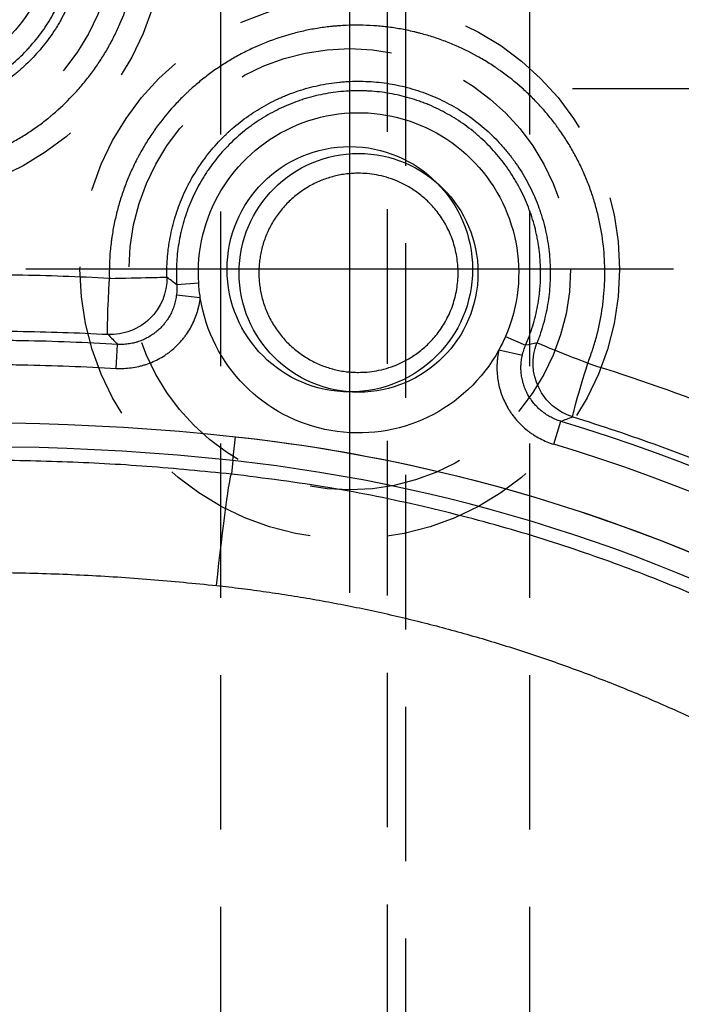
# Model space of a CAD drawing. Extents: x 2651 to 7771, y -1163 to 1075.
# Tile 415 of 490: x 5147 to 5158, y 673 to 689. Entities that reach past the tile are written whole.
import ezdxf

# ---------------------------------------------------------------- set-up
doc = ezdxf.new("R2010")
doc.units = 0
doc.header["$LTSCALE"] = 10
doc.linetypes.add('CENTER', pattern=[2, 1.25, -0.25, 0.25, -0.25])
doc.linetypes.add('HIDDEN', pattern=[0.375, 0.25, -0.125])
doc.layers.get('0').update_dxf_attribs({"linetype": 'CONTINUOUS'})
doc.layers.get('Defpoints').update_dxf_attribs({"linetype": 'CONTINUOUS'})
for name, color, linetype in [('1', 7, 'CONTINUOUS'), ('15', 7, 'CONTINUOUS'), ('97', 7, 'CONTINUOUS'), ('CEN', 1, 'CENTER'), ('DIM', 3, 'CONTINUOUS'), ('HIDDEN', 6, 'HIDDEN'), ('PART', 7, 'CONTINUOUS'), ('WARNINGS', 7, 'CONTINUOUS')]:
    doc.layers.add(name, color=color, linetype=linetype)
doc.styles.get("Standard").update_dxf_attribs({"font": 'romans.shx'})
doc.dimstyles.new('MM& INCH5', dxfattribs={"dimtxt": 5, "dimasz": 2.5, "dimexe": 1, "dimexo": 0.5, "dimtad": 0, "dimrnd": 1.38778e-17, "dimzin": 9, "dimdsep": 46, "dimtxsty": 'Standard', "dimblk": 'CLOSED', "dimcen": 0, "dimclrd": 3, "dimclre": 3, "dimclrt": 3, "dimazin": 2, "dimtfac": 0.75, "dimtofl": 0, "dimtmove": 0, "dimatfit": 3, "dimfxl": 0, "dimtolj": 1, "dimarcsym": 0})

# ---------------------------------------------------------------- blocks, each defined once
blk = doc.blocks.new('DFSF')
at = {"layer": '1', "color": 252, "linetype": 'Continuous'}
for p, q in [((1259.571, 525.012), (1259.595, 525.23)), ((1259.571, 525.012), (1259.529, 524.625)), ((1254.38, 524.747), (1254.268, 524.375)), ((1261.459, 523.519), (1261.437, 523.131)), ((1255.269, 523.221), (1254.89, 523.307)), ((1255.163, 523.005), (1254.838, 523.146)), ((1260.099, 522.377), (1260.485, 522.332)), ((1260.125, 522.143), (1260.481, 522.166))]:
    blk.add_line(p, q, dxfattribs=at)
at = {"layer": '1', "color": 7, "linetype": 'Continuous'}
blk.add_circle((1257.54, 521.973), 1.932, dxfattribs=at)
at = {"layer": '1', "color": 252, "linetype": 'Continuous'}
for centre, radius, start, end in [((1262.44, 551.472), 27.914, 201.8464, 253.2169), ((1263.706, 563.151), 38.363, 263.8121, 306.4003), ((1262.44, 551.472), 26.615, 239.4794, 263.8121)]:
    blk.add_arc(centre, radius, start, end, dxfattribs=at)
at = {"layer": '1', "color": 252, "linetype": 'Continuous', "extrusion": (0, 0, -1)}
for centre, radius, start, end in [((-1262.44, 551.472), 28.303, 286.7831, 338.1536), ((-1263.706, 563.151), 38.752, 233.5997, 276.1879), ((-1262.44, 551.472), 27.004, 276.1879, 300.5206)]:
    blk.add_arc(centre, radius, start, end, dxfattribs=at)
at = {"layer": '1', "color": 110, "linetype": 'Continuous', "extrusion": (0, 0, -1)}
for centre, radius, start, end in [((-1263.706, 563.151), 38.752, 233.5997, 276.1879), ((-1262.44, 551.472), 27.004, 276.1879, 305.3704)]:
    blk.add_arc(centre, radius, start, end, dxfattribs=at)
at = {"layer": '1', "color": 7, "linetype": 'Continuous', "extrusion": (0, 0, -1)}
for centre, start, end in [((-1257.54, 521.973), 28.783, 171.0316), ((-1257.54, 521.973), 23.4621, 28.783), ((-1257.54, 521.973), 176.2471, 23.4621), ((-1257.54, 521.973), 171.0316, 176.2471), ((-1265.053, 516.351), 350.5675, 192.6028)]:
    blk.add_arc(centre, 2.591, start, end, dxfattribs=at)
at = {"layer": '1', "color": 252, "linetype": 'Continuous', "extrusion": (0, 0, -1)}
for centre, major_axis, ratio, start_param, end_param in [((1259.79, 527.033), (0.196, 1.803), 0.026024, 1.567966, 3.128498), ((1262.458, 551.472), (29.332, 0), 1, 1.869288, 2.032389), ((1253.809, 523.437), (-0.267, -0.867), 0.02502, 3.148576, 4.704691), ((1253.809, 523.437), (-0.308, 0.853), 0.999933, 0.64524, 2.290912), ((1253.809, 523.437), (-0.844, 0.331), 0.009559, 1.595169, 3.132866), ((1261.546, 522.063), (-0.651, -0.631), 0.999918, 0.748015, 2.393572), ((1261.546, 522.063), (-0.048, -0.906), 0.026141, 3.150322, 4.711017), ((1261.546, 522.063), (0.907, 0.02), 0.00058, 1.544623, 3.132866)]:
    blk.add_ellipse(centre, major_axis=major_axis, ratio=ratio, start_param=start_param, end_param=end_param, dxfattribs=at)
at = {"layer": '1', "color": 252, "linetype": 'Continuous'}
for points, weights in [([(1284.673, 533.438), (1277.367, 528.298), (1268.718, 526.067), (1259.838, 527.033)], [1, 0.957088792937, 0.957088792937, 1]), ([(1259.838, 527.033), (1256.569, 527.388), (1253.435, 528.384), (1250.561, 529.98)], [1, 0.986804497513, 0.986804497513, 1])]:
    blk.add_rational_spline(points, weights, degree=3, dxfattribs=at)
for points, knots in [([(1259.595, 525.23), (1260.05, 525.185), (1260.961, 525.096), (1262.333, 525.024), (1264.725, 524.979), (1268.034, 525.171), (1272.093, 525.867), (1275.748, 526.892), (1278.989, 528.143), (1281.817, 529.532), (1284.259, 530.962), (1285.709, 531.992), (1286.39, 532.475)], [0, 0, 0, 0, 0.048349, 0.096698, 0.145048, 0.301095, 0.445844, 0.579291, 0.701434, 0.812268, 0.911791, 1, 1, 1, 1]), ([(1249.15, 528.67), (1249.488, 528.478), (1250.182, 528.085), (1251.284, 527.542), (1252.466, 527.024), (1253.731, 526.543), (1255.08, 526.11), (1256.512, 525.738), (1258.023, 525.429), (1259.064, 525.297), (1259.595, 525.23)], [0, 0, 0, 0, 0.105146, 0.215965, 0.332456, 0.454619, 0.582455, 0.715964, 0.855145, 1, 1, 1, 1]), ([(1255.269, 523.221), (1255.278, 523.26), (1255.285, 523.3), (1255.293, 523.36), (1255.295, 523.38), (1255.298, 523.411), (1255.298, 523.421), (1255.299, 523.441), (1255.302, 523.492), (1255.301, 523.583), (1255.288, 523.704), (1255.272, 523.783), (1255.26, 523.832), (1255.257, 523.842), (1255.251, 523.862), (1255.243, 523.891), (1255.221, 523.959), (1255.183, 524.052), (1255.145, 524.124), (1255.115, 524.176), (1255.099, 524.202), (1255.082, 524.228), (1255.071, 524.245), (1255.065, 524.253), (1255.035, 524.294), (1254.985, 524.358), (1254.901, 524.445), (1254.84, 524.498), (1254.8, 524.53), (1254.792, 524.536), (1254.776, 524.548), (1254.768, 524.554), (1254.743, 524.572), (1254.692, 524.607), (1254.605, 524.657), (1254.495, 524.708), (1254.419, 524.735), (1254.38, 524.747)], [0, 0, 0, 0, 0.0625, 0.0625, 0.09375, 0.09375, 0.109375, 0.109375, 0.125, 0.1875, 0.25, 0.3125, 0.3125, 0.328125, 0.328125, 0.34375, 0.375, 0.4375, 0.5, 0.5, 0.53125, 0.546875, 0.546875, 0.5625, 0.5625, 0.625, 0.6875, 0.75, 0.75, 0.765625, 0.765625, 0.78125, 0.78125, 0.8125, 0.875, 0.9375, 1, 1, 1, 1]), ([(1267.55, 523.64), (1267.044, 523.591), (1266.03, 523.512), (1265.015, 523.473), (1264.254, 523.458), (1263.999, 523.455), (1263.618, 523.455), (1263.491, 523.455), (1263.237, 523.457), (1262.601, 523.466), (1261.967, 523.49), (1261.459, 523.519)], [0, 0, 0, 0, 0.25, 0.5, 0.5, 0.625, 0.625, 0.6875, 0.6875, 0.75, 1, 1, 1, 1]), ([(1253.832, 523.437), (1253.805, 523.367), (1253.755, 523.228), (1253.712, 523.086), (1253.655, 522.873), (1253.625, 522.729), (1253.591, 522.511), (1253.573, 522.365), (1253.562, 522.217), (1253.558, 522.124), (1253.558, 522.105), (1253.557, 522.068), (1253.555, 522.012), (1253.555, 521.883), (1253.56, 521.772), (1253.575, 521.552), (1253.593, 521.406), (1253.632, 521.189), (1253.663, 521.044), (1253.701, 520.901), (1253.727, 520.812), (1253.733, 520.794), (1253.744, 520.759), (1253.761, 520.706), (1253.803, 520.583), (1253.87, 520.411), (1253.962, 520.21), (1254.064, 520.015), (1254.177, 519.825), (1254.26, 519.702), (1254.314, 519.627), (1254.325, 519.612), (1254.347, 519.582), (1254.358, 519.567), (1254.392, 519.522), (1254.461, 519.435), (1254.58, 519.294), (1254.732, 519.134), (1254.946, 518.932), (1255.119, 518.794), (1255.255, 518.697), (1255.27, 518.686), (1255.301, 518.665), (1255.316, 518.655), (1255.362, 518.624), (1255.456, 518.563), (1255.551, 518.506), (1255.744, 518.399), (1255.877, 518.335), (1256.08, 518.249), (1256.217, 518.196), (1256.358, 518.15), (1256.464, 518.119), (1256.5, 518.109), (1256.554, 518.095), (1256.572, 518.09), (1256.608, 518.081), (1256.699, 518.059), (1256.861, 518.025), (1257.08, 517.993), (1257.299, 517.972), (1257.52, 517.964), (1257.667, 517.966), (1257.778, 517.971), (1257.816, 517.973), (1257.871, 517.977), (1257.89, 517.979), (1257.927, 517.982), (1258.019, 517.991), (1258.185, 518.012), (1258.402, 518.052), (1258.544, 518.087), (1258.757, 518.145), (1258.897, 518.191), (1259.069, 518.259), (1259.103, 518.273), (1259.155, 518.295), (1259.172, 518.302), (1259.206, 518.318), (1259.291, 518.356), (1259.44, 518.43), (1259.632, 518.538), (1259.756, 518.618), (1259.878, 518.7), (1259.997, 518.786), (1260.112, 518.879), (1260.196, 518.951), (1260.238, 518.988), (1260.279, 519.026), (1260.306, 519.051), (1260.32, 519.064), (1260.387, 519.128), (1260.543, 519.286), (1260.685, 519.455), (1260.817, 519.632), (1260.902, 519.752), (1260.98, 519.877), (1261.036, 519.973), (1261.064, 520.021), (1261.09, 520.07), (1261.108, 520.103), (1261.117, 520.119), (1261.159, 520.202), (1261.191, 520.269), (1261.252, 520.404), (1261.308, 520.54), (1261.381, 520.748), (1261.443, 520.96), (1261.476, 521.104), (1261.506, 521.248), (1261.519, 521.321), (1261.532, 521.414), (1261.535, 521.432), (1261.539, 521.469), (1261.546, 521.524), (1261.56, 521.654), (1261.571, 521.839), (1261.572, 521.988), (1261.57, 522.063)], [0, 0, 0, 0, 0.015625, 0.03125, 0.03125, 0.0625, 0.0625, 0.078125, 0.09375, 0.09375, 0.097656, 0.097656, 0.101563, 0.109375, 0.125, 0.125, 0.15625, 0.15625, 0.171875, 0.1875, 0.1875, 0.191406, 0.191406, 0.195313, 0.203125, 0.21875, 0.234375, 0.25, 0.265625, 0.28125, 0.28125, 0.285156, 0.285156, 0.289063, 0.289063, 0.296875, 0.3125, 0.328125, 0.34375, 0.375, 0.375, 0.378906, 0.378906, 0.382813, 0.382813, 0.390625, 0.40625, 0.40625, 0.4375, 0.4375, 0.453125, 0.46875, 0.46875, 0.476563, 0.476563, 0.480469, 0.480469, 0.484375, 0.5, 0.515625, 0.53125, 0.546875, 0.5625, 0.5625, 0.570313, 0.570313, 0.574219, 0.574219, 0.578125, 0.59375, 0.609375, 0.625, 0.625, 0.65625, 0.65625, 0.664062, 0.664062, 0.667969, 0.667969, 0.671875, 0.6875, 0.703125, 0.71875, 0.71875, 0.734375, 0.75, 0.75, 0.757812, 0.761719, 0.761719, 0.765625, 0.765625, 0.78125, 0.8125, 0.8125, 0.828125, 0.84375, 0.84375, 0.851562, 0.855469, 0.855469, 0.859375, 0.859375, 0.875, 0.875, 0.890625, 0.90625, 0.921875, 0.9375, 0.9375, 0.953125, 0.953125, 0.957031, 0.957031, 0.960938, 0.96875, 0.984375, 1, 1, 1, 1]), ([(1261.459, 523.519), (1261.418, 523.521), (1261.336, 523.522), (1261.215, 523.511), (1261.135, 523.497), (1261.075, 523.483), (1261.055, 523.478), (1261.026, 523.47), (1261.016, 523.467), (1260.996, 523.461), (1260.947, 523.445), (1260.862, 523.412), (1260.753, 523.358), (1260.684, 523.315), (1260.641, 523.286), (1260.633, 523.28), (1260.616, 523.268), (1260.592, 523.25), (1260.536, 523.205), (1260.461, 523.136), (1260.407, 523.076), (1260.369, 523.028), (1260.356, 523.012), (1260.338, 522.987), (1260.332, 522.979), (1260.32, 522.962), (1260.291, 522.92), (1260.244, 522.841), (1260.191, 522.732), (1260.163, 522.655), (1260.147, 522.606), (1260.144, 522.597), (1260.139, 522.577), (1260.136, 522.567), (1260.128, 522.537), (1260.114, 522.478), (1260.104, 522.417), (1260.099, 522.377)], [0, 0, 0, 0, 0.0625, 0.125, 0.1875, 0.1875, 0.21875, 0.21875, 0.234375, 0.234375, 0.25, 0.3125, 0.375, 0.4375, 0.4375, 0.453125, 0.453125, 0.46875, 0.5, 0.5625, 0.625, 0.625, 0.65625, 0.65625, 0.671875, 0.671875, 0.6875, 0.75, 0.8125, 0.875, 0.875, 0.890625, 0.890625, 0.90625, 0.90625, 0.9375, 1, 1, 1, 1]), ([(1261.57, 522.063), (1262.069, 522.036), (1262.567, 522.019), (1263.191, 522.009), (1263.316, 522.008), (1263.565, 522.006), (1263.69, 522.006), (1264.065, 522.007), (1264.813, 522.015), (1266.059, 522.063), (1267.054, 522.137), (1267.551, 522.184)], [0, 0, 0, 0, 0.25, 0.25, 0.3125, 0.3125, 0.375, 0.375, 0.5, 0.75, 1, 1, 1, 1]), ([(1269.021, 515.64), (1269.034, 515.712), (1269.045, 515.784), (1269.056, 515.874), (1269.058, 515.892), (1269.062, 515.928), (1269.064, 515.946), (1269.069, 516), (1269.072, 516.036), (1269.085, 516.217), (1269.087, 516.361), (1269.079, 516.576), (1269.07, 516.719), (1269.044, 516.932), (1269.019, 517.074), (1268.998, 517.181), (1268.99, 517.216), (1268.978, 517.269), (1268.974, 517.287), (1268.965, 517.322), (1268.925, 517.48), (1268.876, 517.635), (1268.8, 517.836), (1268.746, 517.969), (1268.654, 518.163), (1268.585, 518.29), (1268.531, 518.384), (1268.504, 518.43), (1268.475, 518.476), (1268.455, 518.507), (1268.406, 518.583), (1268.314, 518.717), (1268.226, 518.831), (1268.09, 518.998), (1267.993, 519.104), (1267.84, 519.255), (1267.735, 519.353), (1267.624, 519.446), (1267.553, 519.502), (1267.539, 519.514), (1267.51, 519.536), (1267.467, 519.569), (1267.364, 519.643), (1267.155, 519.783), (1266.967, 519.888), (1266.774, 519.983), (1266.643, 520.042), (1266.509, 520.095), (1266.424, 520.126), (1266.407, 520.132), (1266.373, 520.144), (1266.356, 520.15), (1266.304, 520.167), (1266.2, 520.2), (1266.096, 520.228), (1265.956, 520.262), (1265.816, 520.292), (1265.604, 520.326), (1265.39, 520.349), (1265.246, 520.356), (1265.137, 520.359), (1265.101, 520.359), (1265.047, 520.359), (1265.029, 520.359), (1264.992, 520.358), (1264.902, 520.356), (1264.739, 520.347), (1264.525, 520.323), (1264.243, 520.276), (1264.034, 520.224), (1263.861, 520.171), (1263.81, 520.154), (1263.758, 520.136), (1263.724, 520.124), (1263.707, 520.118), (1263.622, 520.087), (1263.555, 520.06), (1263.356, 519.974), (1263.163, 519.878), (1262.918, 519.73), (1262.739, 519.609), (1262.624, 519.522), (1262.553, 519.465), (1262.539, 519.454), (1262.511, 519.431), (1262.47, 519.396), (1262.32, 519.265), (1262.193, 519.138), (1262.049, 518.978), (1261.956, 518.869), (1261.825, 518.698), (1261.744, 518.579), (1261.685, 518.487), (1261.666, 518.457), (1261.628, 518.394), (1261.573, 518.3), (1261.489, 518.141), (1261.428, 518.011), (1261.342, 517.814), (1261.293, 517.679), (1261.228, 517.474), (1261.209, 517.404), (1261.182, 517.299), (1261.174, 517.264), (1261.162, 517.211), (1261.158, 517.193), (1261.151, 517.158), (1261.133, 517.069), (1261.106, 516.908), (1261.073, 516.623), (1261.067, 516.408), (1261.071, 516.192), (1261.078, 516.049), (1261.093, 515.905), (1261.103, 515.833)], [0, 0, 0, 0, 0.015625, 0.015625, 0.019531, 0.019531, 0.023438, 0.023438, 0.03125, 0.03125, 0.0625, 0.0625, 0.078125, 0.09375, 0.109375, 0.109375, 0.117188, 0.117188, 0.121094, 0.121094, 0.125, 0.15625, 0.15625, 0.171875, 0.1875, 0.203125, 0.203125, 0.210938, 0.214844, 0.214844, 0.21875, 0.234375, 0.25, 0.25, 0.28125, 0.28125, 0.296875, 0.3125, 0.3125, 0.316406, 0.316406, 0.320313, 0.328125, 0.34375, 0.375, 0.375, 0.390625, 0.40625, 0.40625, 0.410156, 0.410156, 0.414063, 0.414063, 0.421875, 0.4375, 0.4375, 0.453125, 0.46875, 0.484375, 0.5, 0.5, 0.507813, 0.507813, 0.511719, 0.511719, 0.515625, 0.53125, 0.546875, 0.5625, 0.59375, 0.59375, 0.601563, 0.605469, 0.605469, 0.609375, 0.609375, 0.625, 0.625, 0.65625, 0.671875, 0.6875, 0.703125, 0.703125, 0.707031, 0.707031, 0.710938, 0.71875, 0.75, 0.75, 0.765625, 0.78125, 0.796875, 0.796875, 0.804688, 0.804688, 0.8125, 0.828125, 0.84375, 0.84375, 0.875, 0.875, 0.890625, 0.890625, 0.898438, 0.898438, 0.902344, 0.902344, 0.90625, 0.921875, 0.9375, 0.96875, 0.96875, 0.984375, 1, 1, 1, 1])]:
    blk.add_open_spline(points, degree=3, knots=knots, dxfattribs=at)
at = {"layer": '1', "color": 7, "linetype": 'Continuous'}
for points, knots in [([(1254.075, 524.303), (1253.605, 524.448), (1253.139, 524.605), (1252.561, 524.816), (1252.446, 524.859), (1252.216, 524.947), (1251.872, 525.08), (1251.531, 525.22), (1250.853, 525.508), (1249.959, 525.916), (1249.088, 526.37), (1248.657, 526.609)], [0, 0, 0, 0, 0.25, 0.25, 0.3125, 0.3125, 0.375, 0.5, 0.5, 0.75, 1, 1, 1, 1]), ([(1254.268, 524.375), (1254.295, 524.367), (1254.348, 524.348), (1254.425, 524.312), (1254.474, 524.284), (1254.51, 524.261), (1254.522, 524.253), (1254.539, 524.24), (1254.545, 524.236), (1254.556, 524.227), (1254.585, 524.206), (1254.633, 524.164), (1254.691, 524.103), (1254.726, 524.058), (1254.747, 524.029), (1254.751, 524.023), (1254.759, 524.011), (1254.771, 523.994), (1254.797, 523.951), (1254.83, 523.889), (1254.851, 523.836), (1254.865, 523.796), (1254.872, 523.776), (1254.878, 523.755), (1254.882, 523.742), (1254.883, 523.735), (1254.892, 523.7), (1254.903, 523.645), (1254.912, 523.56), (1254.913, 523.504), (1254.912, 523.468), (1254.911, 523.461), (1254.911, 523.447), (1254.91, 523.44), (1254.908, 523.418), (1254.904, 523.376), (1254.896, 523.334), (1254.89, 523.307)], [0, 0, 0, 0, 0.0625, 0.125, 0.1875, 0.1875, 0.21875, 0.21875, 0.234375, 0.234375, 0.25, 0.3125, 0.375, 0.4375, 0.4375, 0.453125, 0.453125, 0.46875, 0.5, 0.5625, 0.625, 0.625, 0.65625, 0.671875, 0.671875, 0.6875, 0.6875, 0.75, 0.8125, 0.875, 0.875, 0.890625, 0.890625, 0.90625, 0.90625, 0.9375, 1, 1, 1, 1]), ([(1261.437, 523.131), (1261.949, 523.102), (1262.462, 523.082), (1263.104, 523.07), (1263.232, 523.069), (1263.489, 523.066), (1263.617, 523.066), (1264.002, 523.066), (1264.259, 523.069), (1265.028, 523.084), (1266.053, 523.124), (1267.076, 523.204), (1267.587, 523.253)], [0, 0, 0, 0, 0.25, 0.25, 0.3125, 0.3125, 0.375, 0.375, 0.5, 0.5, 0.75, 1, 1, 1, 1]), ([(1260.64, 522.042), (1260.642, 521.927), (1260.639, 521.812), (1260.626, 521.669), (1260.621, 521.626), (1260.616, 521.583), (1260.612, 521.555), (1260.61, 521.54), (1260.6, 521.469), (1260.59, 521.413), (1260.556, 521.244), (1260.498, 521.024), (1260.417, 520.811), (1260.347, 520.655), (1260.322, 520.603), (1260.289, 520.539), (1260.282, 520.526), (1260.269, 520.501), (1260.248, 520.463), (1260.227, 520.426), (1260.154, 520.302), (1260.091, 520.208), (1259.955, 520.025), (1259.882, 519.938), (1259.765, 519.813), (1259.725, 519.772), (1259.673, 519.722), (1259.662, 519.713), (1259.641, 519.693), (1259.609, 519.664), (1259.577, 519.635), (1259.468, 519.542), (1259.378, 519.473), (1259.19, 519.345), (1259.092, 519.287), (1258.941, 519.206), (1258.89, 519.181), (1258.824, 519.151), (1258.811, 519.145), (1258.785, 519.133), (1258.772, 519.128), (1258.732, 519.111), (1258.599, 519.056), (1258.464, 519.011), (1258.245, 518.951), (1258.134, 518.928), (1257.965, 518.901), (1257.908, 518.894), (1257.836, 518.886), (1257.822, 518.885), (1257.793, 518.883), (1257.779, 518.881), (1257.736, 518.878), (1257.707, 518.877), (1257.564, 518.87), (1257.336, 518.873), (1257.11, 518.9), (1256.942, 518.93), (1256.886, 518.941), (1256.802, 518.961), (1256.774, 518.968), (1256.719, 518.983), (1256.691, 518.991), (1256.553, 519.031), (1256.446, 519.069), (1256.236, 519.157), (1256.134, 519.207), (1255.984, 519.29), (1255.935, 519.319), (1255.862, 519.365), (1255.838, 519.381), (1255.802, 519.405), (1255.79, 519.413), (1255.767, 519.429), (1255.661, 519.503), (1255.56, 519.583), (1255.391, 519.735), (1255.31, 519.815), (1255.196, 519.942), (1255.159, 519.986), (1255.105, 520.053), (1255.087, 520.075), (1255.061, 520.11), (1255.052, 520.121), (1255.035, 520.144), (1254.959, 520.249), (1254.89, 520.358), (1254.779, 520.556), (1254.729, 520.658), (1254.662, 520.815), (1254.641, 520.869), (1254.612, 520.949), (1254.598, 520.99), (1254.585, 521.031), (1254.576, 521.059), (1254.572, 521.073), (1254.535, 521.197), (1254.509, 521.308), (1254.468, 521.532), (1254.454, 521.645), (1254.442, 521.815), (1254.44, 521.872), (1254.438, 521.958), (1254.438, 522.001), (1254.439, 522.044), (1254.44, 522.073), (1254.441, 522.087), (1254.446, 522.217), (1254.457, 522.331), (1254.492, 522.556), (1254.515, 522.668), (1254.56, 522.834), (1254.576, 522.889), (1254.599, 522.957), (1254.603, 522.971), (1254.613, 522.998), (1254.617, 523.011), (1254.632, 523.052), (1254.642, 523.079), (1254.653, 523.106)], [0, 0, 0, 0, 0.03125, 0.03125, 0.039062, 0.042969, 0.042969, 0.046875, 0.046875, 0.0625, 0.0625, 0.09375, 0.125, 0.125, 0.140625, 0.140625, 0.144531, 0.144531, 0.148437, 0.15625, 0.15625, 0.1875, 0.1875, 0.21875, 0.21875, 0.234375, 0.234375, 0.238281, 0.238281, 0.242187, 0.25, 0.25, 0.28125, 0.28125, 0.3125, 0.3125, 0.328125, 0.328125, 0.332031, 0.332031, 0.335937, 0.335937, 0.34375, 0.375, 0.375, 0.40625, 0.40625, 0.421875, 0.421875, 0.425781, 0.425781, 0.429687, 0.429687, 0.4375, 0.4375, 0.46875, 0.5, 0.5, 0.515625, 0.515625, 0.523437, 0.523437, 0.53125, 0.53125, 0.5625, 0.5625, 0.59375, 0.59375, 0.609375, 0.609375, 0.617187, 0.617187, 0.621094, 0.621094, 0.625, 0.65625, 0.65625, 0.6875, 0.6875, 0.703125, 0.703125, 0.710937, 0.710937, 0.714844, 0.714844, 0.71875, 0.75, 0.75, 0.78125, 0.78125, 0.796875, 0.796875, 0.804687, 0.808594, 0.808594, 0.8125, 0.8125, 0.84375, 0.84375, 0.875, 0.875, 0.890625, 0.890625, 0.898437, 0.902344, 0.902344, 0.90625, 0.90625, 0.9375, 0.9375, 0.96875, 0.96875, 0.984375, 0.984375, 0.988281, 0.988281, 0.992188, 0.992188, 1, 1, 1, 1]), ([(1254.838, 523.146), (1254.815, 523.095), (1254.774, 522.991), (1254.739, 522.886), (1254.69, 522.727), (1254.664, 522.62), (1254.633, 522.456), (1254.625, 522.401), (1254.616, 522.332), (1254.614, 522.318), (1254.611, 522.29), (1254.61, 522.276), (1254.606, 522.234), (1254.603, 522.207), (1254.594, 522.067), (1254.592, 521.957), (1254.602, 521.735), (1254.613, 521.625), (1254.634, 521.488), (1254.641, 521.447), (1254.649, 521.405), (1254.655, 521.378), (1254.669, 521.309), (1254.686, 521.242), (1254.73, 521.081), (1254.766, 520.977), (1254.848, 520.772), (1254.895, 520.671), (1254.961, 520.549), (1254.981, 520.513), (1255.003, 520.477), (1255.017, 520.453), (1255.024, 520.441), (1255.061, 520.381), (1255.091, 520.334), (1255.187, 520.198), (1255.323, 520.024), (1255.478, 519.866), (1255.581, 519.773), (1255.613, 519.745), (1255.645, 519.718), (1255.666, 519.7), (1255.677, 519.691), (1255.731, 519.647), (1255.776, 519.613), (1255.911, 519.516), (1256.004, 519.457), (1256.197, 519.349), (1256.296, 519.3), (1256.424, 519.246), (1256.463, 519.231), (1256.515, 519.211), (1256.542, 519.201), (1256.608, 519.178), (1256.661, 519.161), (1256.82, 519.114), (1256.928, 519.089), (1257.146, 519.051), (1257.256, 519.039), (1257.394, 519.031), (1257.436, 519.029), (1257.478, 519.028), (1257.506, 519.027), (1257.52, 519.027), (1257.59, 519.027), (1257.646, 519.028), (1257.812, 519.037), (1257.922, 519.05), (1258.139, 519.086), (1258.247, 519.111), (1258.381, 519.149), (1258.421, 519.161), (1258.461, 519.174), (1258.487, 519.183), (1258.501, 519.188), (1258.567, 519.211), (1258.619, 519.231), (1258.772, 519.295), (1258.971, 519.391), (1259.159, 519.509), (1259.272, 519.589), (1259.295, 519.606), (1259.339, 519.64), (1259.361, 519.657), (1259.427, 519.709), (1259.469, 519.745), (1259.593, 519.856), (1259.671, 519.935), (1259.817, 520.1), (1259.886, 520.187), (1259.966, 520.301), (1259.982, 520.324), (1260.005, 520.359), (1260.013, 520.37), (1260.028, 520.394), (1260.065, 520.453), (1260.156, 520.609), (1260.227, 520.759), (1260.311, 520.964), (1260.347, 521.068), (1260.384, 521.202), (1260.391, 521.229), (1260.402, 521.27), (1260.405, 521.283), (1260.411, 521.311), (1260.427, 521.379), (1260.44, 521.447), (1260.467, 521.612), (1260.478, 521.722), (1260.486, 521.888), (1260.488, 521.999), (1260.484, 522.11), (1260.481, 522.166)], [0, 0, 0, 0, 0.015625, 0.03125, 0.03125, 0.0625, 0.0625, 0.078125, 0.078125, 0.082031, 0.082031, 0.085937, 0.085937, 0.09375, 0.09375, 0.125, 0.125, 0.15625, 0.15625, 0.164062, 0.167969, 0.167969, 0.171875, 0.1875, 0.1875, 0.21875, 0.21875, 0.25, 0.25, 0.257812, 0.261719, 0.261719, 0.265625, 0.265625, 0.28125, 0.28125, 0.3125, 0.34375, 0.34375, 0.351563, 0.355469, 0.355469, 0.359375, 0.359375, 0.375, 0.375, 0.40625, 0.40625, 0.4375, 0.4375, 0.445312, 0.449219, 0.453125, 0.453125, 0.46875, 0.46875, 0.5, 0.5, 0.53125, 0.53125, 0.539062, 0.542969, 0.542969, 0.546875, 0.546875, 0.5625, 0.5625, 0.59375, 0.59375, 0.625, 0.625, 0.632812, 0.636719, 0.636719, 0.640625, 0.640625, 0.65625, 0.65625, 0.6875, 0.71875, 0.71875, 0.726562, 0.726562, 0.734375, 0.734375, 0.75, 0.75, 0.78125, 0.78125, 0.8125, 0.8125, 0.820312, 0.820312, 0.824219, 0.824219, 0.828125, 0.84375, 0.875, 0.875, 0.90625, 0.90625, 0.914062, 0.914062, 0.917969, 0.917969, 0.921875, 0.9375, 0.9375, 0.96875, 0.96875, 0.984375, 1, 1, 1, 1]), ([(1260.485, 522.332), (1260.488, 522.36), (1260.493, 522.388), (1260.502, 522.43), (1260.505, 522.444), (1260.511, 522.465), (1260.513, 522.471), (1260.517, 522.485), (1260.527, 522.52), (1260.549, 522.58), (1260.586, 522.657), (1260.616, 522.705), (1260.639, 522.741), (1260.648, 522.753), (1260.665, 522.776), (1260.691, 522.81), (1260.739, 522.863), (1260.78, 522.901), (1260.813, 522.929), (1260.83, 522.942), (1260.847, 522.955), (1260.859, 522.964), (1260.865, 522.968), (1260.894, 522.988), (1260.943, 523.018), (1261.019, 523.056), (1261.072, 523.077), (1261.106, 523.088), (1261.113, 523.09), (1261.127, 523.095), (1261.134, 523.097), (1261.154, 523.102), (1261.196, 523.113), (1261.266, 523.126), (1261.351, 523.133), (1261.408, 523.132), (1261.437, 523.131)], [0, 0, 0, 0, 0.0625, 0.0625, 0.09375, 0.09375, 0.109375, 0.109375, 0.125, 0.1875, 0.25, 0.3125, 0.3125, 0.34375, 0.34375, 0.375, 0.4375, 0.5, 0.5, 0.53125, 0.546875, 0.546875, 0.5625, 0.5625, 0.625, 0.6875, 0.75, 0.75, 0.765625, 0.765625, 0.78125, 0.78125, 0.8125, 0.875, 0.9375, 1, 1, 1, 1]), ([(1267.443, 523.087), (1266.957, 523.041), (1265.984, 522.968), (1265.009, 522.931), (1264.278, 522.916), (1264.034, 522.913), (1263.668, 522.913), (1263.546, 522.913), (1263.302, 522.915), (1262.691, 522.922), (1262.082, 522.942), (1261.594, 522.968)], [0, 0, 0, 0, 0.25, 0.5, 0.5, 0.625, 0.625, 0.6875, 0.6875, 0.75, 1, 1, 1, 1]), ([(1260.481, 522.166), (1260.48, 522.18), (1260.478, 522.208), (1260.479, 522.235), (1260.48, 522.277), (1260.482, 522.304), (1260.485, 522.332)], [0, 0, 0, 0, 0.25, 0.5, 0.5, 1, 1, 1, 1]), ([(1261.978, 515.95), (1261.963, 516.061), (1261.955, 516.173), (1261.95, 516.395), (1261.954, 516.506), (1261.973, 516.727), (1261.988, 516.837), (1262.015, 516.975), (1262.021, 517.003), (1262.033, 517.058), (1262.053, 517.139), (1262.106, 517.327), (1262.164, 517.483), (1262.252, 517.687), (1262.302, 517.786), (1262.371, 517.908), (1262.385, 517.932), (1262.414, 517.98), (1262.429, 518.004), (1262.474, 518.075), (1262.506, 518.121), (1262.603, 518.256), (1262.673, 518.343), (1262.821, 518.508), (1262.9, 518.586), (1263.004, 518.679), (1263.036, 518.707), (1263.068, 518.734), (1263.09, 518.752), (1263.101, 518.761), (1263.155, 518.805), (1263.2, 518.839), (1263.336, 518.936), (1263.429, 518.996), (1263.622, 519.105), (1263.722, 519.154), (1263.875, 519.221), (1263.927, 519.241), (1263.993, 519.266), (1264.007, 519.271), (1264.033, 519.28), (1264.073, 519.294), (1264.219, 519.341), (1264.354, 519.375), (1264.571, 519.417), (1264.681, 519.432), (1264.848, 519.446), (1264.904, 519.449), (1264.974, 519.451), (1264.988, 519.452), (1265.016, 519.452), (1265.03, 519.452), (1265.072, 519.452), (1265.1, 519.452), (1265.24, 519.449), (1265.461, 519.431), (1265.679, 519.391), (1265.841, 519.351), (1265.895, 519.336), (1265.976, 519.312), (1266.002, 519.304), (1266.042, 519.29), (1266.056, 519.286), (1266.082, 519.277), (1266.201, 519.234), (1266.316, 519.186), (1266.516, 519.088), (1266.612, 519.034), (1266.754, 518.945), (1266.8, 518.914), (1266.868, 518.866), (1266.902, 518.841), (1266.936, 518.815), (1266.958, 518.798), (1266.969, 518.79), (1267.068, 518.711), (1267.151, 518.637), (1267.31, 518.481), (1267.384, 518.399), (1267.525, 518.227), (1267.591, 518.137), (1267.66, 518.031), (1267.667, 518.019), (1267.682, 517.996), (1267.704, 517.96), (1267.754, 517.876), (1267.794, 517.802), (1267.869, 517.654), (1267.914, 517.552), (1267.993, 517.344), (1268.027, 517.238), (1268.058, 517.116), (1268.062, 517.103), (1268.068, 517.075), (1268.072, 517.062), (1268.081, 517.021), (1268.099, 516.938), (1268.113, 516.856), (1268.137, 516.691), (1268.148, 516.58), (1268.156, 516.359), (1268.154, 516.247), (1268.145, 516.108), (1268.142, 516.08), (1268.138, 516.038), (1268.137, 516.024), (1268.134, 515.996), (1268.125, 515.926), (1268.115, 515.857), (1268.105, 515.801)], [0, 0, 0, 0, 0.03125, 0.03125, 0.0625, 0.0625, 0.09375, 0.09375, 0.101563, 0.101563, 0.109375, 0.125, 0.15625, 0.15625, 0.1875, 0.1875, 0.195313, 0.195313, 0.203125, 0.203125, 0.21875, 0.21875, 0.25, 0.25, 0.28125, 0.28125, 0.289063, 0.292969, 0.292969, 0.296875, 0.296875, 0.3125, 0.3125, 0.34375, 0.34375, 0.375, 0.375, 0.390625, 0.390625, 0.394531, 0.394531, 0.398438, 0.40625, 0.4375, 0.4375, 0.46875, 0.46875, 0.484375, 0.484375, 0.488281, 0.488281, 0.492188, 0.492188, 0.5, 0.5, 0.53125, 0.5625, 0.5625, 0.578125, 0.578125, 0.585938, 0.585938, 0.589844, 0.589844, 0.59375, 0.625, 0.625, 0.65625, 0.65625, 0.671875, 0.671875, 0.679688, 0.683594, 0.683594, 0.6875, 0.6875, 0.71875, 0.71875, 0.75, 0.75, 0.78125, 0.78125, 0.785156, 0.785156, 0.789063, 0.796875, 0.8125, 0.8125, 0.84375, 0.84375, 0.875, 0.875, 0.878906, 0.878906, 0.882813, 0.882813, 0.890625, 0.90625, 0.90625, 0.9375, 0.9375, 0.96875, 0.96875, 0.976562, 0.976562, 0.980469, 0.980469, 0.984375, 1, 1, 1, 1]), ([(1267.931, 515.708), (1267.955, 515.815), (1267.972, 515.922), (1267.996, 516.136), (1268.002, 516.244), (1268.002, 516.406), (1268, 516.488), (1267.994, 516.569), (1267.991, 516.61), (1267.989, 516.624), (1267.987, 516.651), (1267.974, 516.773), (1267.954, 516.893), (1267.906, 517.104), (1267.877, 517.208), (1267.824, 517.361), (1267.805, 517.412), (1267.779, 517.475), (1267.774, 517.488), (1267.763, 517.513), (1267.747, 517.551), (1267.73, 517.588), (1267.672, 517.71), (1267.621, 517.805), (1267.508, 517.989), (1267.446, 518.077), (1267.347, 518.205), (1267.312, 518.247), (1267.267, 518.299), (1267.258, 518.309), (1267.24, 518.329), (1267.231, 518.339), (1267.203, 518.369), (1267.11, 518.468), (1266.931, 518.632), (1266.757, 518.76), (1266.621, 518.849), (1266.563, 518.884), (1266.504, 518.918), (1266.48, 518.931), (1266.469, 518.938), (1266.432, 518.957), (1266.408, 518.97), (1266.287, 519.031), (1266.188, 519.075), (1265.986, 519.15), (1265.883, 519.182), (1265.726, 519.222), (1265.673, 519.234), (1265.593, 519.25), (1265.567, 519.255), (1265.526, 519.261), (1265.513, 519.263), (1265.486, 519.268), (1265.364, 519.285), (1265.243, 519.295), (1265.028, 519.301), (1264.92, 519.298), (1264.759, 519.285), (1264.705, 519.279), (1264.624, 519.268), (1264.597, 519.264), (1264.557, 519.257), (1264.543, 519.255), (1264.516, 519.25), (1264.396, 519.227), (1264.278, 519.197), (1264.072, 519.133), (1263.971, 519.095), (1263.823, 519.031), (1263.774, 519.008), (1263.701, 518.971), (1263.665, 518.952), (1263.617, 518.926), (1263.594, 518.912), (1263.487, 518.851), (1263.397, 518.792), (1263.223, 518.664), (1263.139, 518.596), (1263.02, 518.486), (1262.962, 518.43), (1262.897, 518.361), (1262.869, 518.331), (1262.851, 518.31), (1262.842, 518.3), (1262.761, 518.208), (1262.694, 518.122), (1262.571, 517.945), (1262.515, 517.853), (1262.412, 517.664), (1262.365, 517.566), (1262.319, 517.452), (1262.314, 517.439), (1262.304, 517.414), (1262.289, 517.376), (1262.257, 517.287), (1262.233, 517.209), (1262.189, 517.053), (1262.165, 516.948), (1262.129, 516.736), (1262.117, 516.628), (1262.11, 516.506), (1262.109, 516.492), (1262.108, 516.465), (1262.106, 516.424), (1262.105, 516.329), (1262.107, 516.247), (1262.116, 516.084), (1262.128, 515.976), (1262.146, 515.868)], [0, 0, 0, 0, 0.03125, 0.03125, 0.0625, 0.0625, 0.078125, 0.085938, 0.085938, 0.089844, 0.089844, 0.09375, 0.125, 0.125, 0.15625, 0.15625, 0.171875, 0.171875, 0.175781, 0.175781, 0.179688, 0.1875, 0.1875, 0.21875, 0.21875, 0.25, 0.25, 0.265625, 0.265625, 0.269531, 0.269531, 0.273438, 0.273438, 0.28125, 0.3125, 0.34375, 0.34375, 0.359375, 0.363281, 0.363281, 0.367188, 0.367188, 0.375, 0.375, 0.40625, 0.40625, 0.4375, 0.4375, 0.453125, 0.453125, 0.460938, 0.460938, 0.464844, 0.464844, 0.46875, 0.5, 0.5, 0.53125, 0.53125, 0.546875, 0.546875, 0.554688, 0.554688, 0.558594, 0.558594, 0.5625, 0.59375, 0.59375, 0.625, 0.625, 0.640625, 0.640625, 0.648438, 0.652344, 0.65625, 0.65625, 0.6875, 0.6875, 0.71875, 0.71875, 0.734375, 0.742188, 0.746094, 0.746094, 0.75, 0.75, 0.78125, 0.78125, 0.8125, 0.8125, 0.84375, 0.84375, 0.847656, 0.847656, 0.851563, 0.859375, 0.875, 0.875, 0.90625, 0.90625, 0.9375, 0.9375, 0.941406, 0.941406, 0.945313, 0.953125, 0.96875, 0.96875, 1, 1, 1, 1])]:
    blk.add_open_spline(points, degree=3, knots=knots, dxfattribs=at)
at = {"layer": '1', "color": 252, "linetype": 'Continuous'}
for points in [[(1254.268, 524.375), (1254.203, 524.351), (1254.139, 524.327), (1254.075, 524.303)], [(1254.653, 523.106), (1254.714, 523.12), (1254.775, 523.133), (1254.838, 523.146)], [(1261.594, 522.968), (1261.543, 523.022), (1261.491, 523.076), (1261.437, 523.131)], [(1260.481, 522.166), (1260.535, 522.125), (1260.588, 522.084), (1260.64, 522.042)]]:
    blk.add_open_spline(points, degree=3, dxfattribs=at)
at = {"layer": '1', "color": 7, "linetype": 'Continuous'}
blk.add_rational_spline([(1257.54, 523.584), (1254.32, 523.583), (1254.32, 520.364), (1257.54, 520.362)], [1, 0.333638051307, 0.333638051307, 1], degree=3, dxfattribs=at)
blk.add_rational_spline([(1257.54, 520.362), (1258.484, 520.362), (1259.152, 521.029), (1259.152, 521.973), (1259.152, 522.917), (1258.484, 523.585), (1257.54, 523.584)], [1, 0.804630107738, 0.804630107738, 1, 0.804630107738, 0.804630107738, 1], degree=3, knots=[0, 0, 0, 0, 0.5, 0.5, 0.5, 1, 1, 1, 1], dxfattribs=at)
blk.add_open_spline([(1254.89, 523.307), (1254.887, 523.293), (1254.88, 523.265), (1254.868, 523.225), (1254.854, 523.185), (1254.843, 523.159), (1254.838, 523.146)], degree=3, dxfattribs=at)
blk = doc.blocks.new('DFS')
at = {"layer": 'CEN'}
for p, q in [((1206.289, 508.881), (1206.289, 498.405)), ((1201.051, 503.643), (1211.527, 503.643))]:
    blk.add_line(p, q, dxfattribs=at)
at = {"layer": 'HIDDEN'}
for radius in [4.365, 3.57]:
    blk.add_circle((1206.289, 503.643), radius, dxfattribs=at)
at = {"layer": 'PART', "color": 110}
blk.add_circle((1206.289, 503.643), 1.985, dxfattribs=at)
blk = doc.blocks.new('*D47')
at = {"layer": 'Defpoints', "color": 0}
for p in [(5075.684, 924.642), (5075.684, 850.322), (5205.684, 387.642)]:
    blk.add_point(p, dxfattribs=at)
at = {"layer": 'DIM', "color": 3, "lineweight": -2}
blk.add_line((5075.684, 850.822), (5075.684, 924.642), dxfattribs=at)
at = {"layer": 'DIM', "color": 3, "insert": (5075.684, 947.648), "char_height": 5, "attachment_point": 5, "rotation": 90}
blk.add_mtext('\\A1;130 [5.118]', dxfattribs=at)
blk = doc.blocks.new('_Closed')
at = {"color": 0, "linetype": 'ByBlock', "lineweight": -2}
for p, q in [((-1, 0.1667), (0, 0)), ((-1, 0.1667), (-1, -0.1667)), ((0, 0), (-1, -0.1667)), ((0, 0), (-1, 0))]:
    blk.add_line(p, q, dxfattribs=at)
blk = doc.blocks.new('*D48')
at = {"layer": 'Defpoints', "color": 0}
for p in [(5008.684, 924.642), (5008.684, 886.162), (5205.684, 387.642)]:
    blk.add_point(p, dxfattribs=at)
at = {"layer": 'DIM', "color": 3, "lineweight": -2}
blk.add_line((5008.684, 886.662), (5008.684, 924.642), dxfattribs=at)
at = {"layer": 'DIM', "color": 3, "insert": (5008.684, 947.648), "char_height": 5, "attachment_point": 5, "rotation": 90}
blk.add_mtext('\\A1;197 [7.756]', dxfattribs=at)
blk = doc.blocks.new('*D49')
at = {"layer": 'Defpoints', "color": 0}
for p in [(4965.684, 924.642), (4965.684, 912.642), (5205.684, 387.642)]:
    blk.add_point(p, dxfattribs=at)
at = {"layer": 'DIM', "color": 3, "lineweight": -2}
blk.add_line((4965.684, 913.142), (4965.684, 924.642), dxfattribs=at)
at = {"layer": 'DIM', "color": 3, "insert": (4965.684, 948.005), "char_height": 5, "attachment_point": 5, "rotation": 90}
blk.add_mtext('\\A1;240 [9.449]', dxfattribs=at)
blk = doc.blocks.new('*D50')
at = {"layer": 'Defpoints', "color": 0}
for p in [(4930.684, 924.642), (4930.684, 910.642), (5205.684, 387.642)]:
    blk.add_point(p, dxfattribs=at)
at = {"layer": 'DIM', "color": 3, "lineweight": -2}
blk.add_line((4930.684, 911.142), (4930.684, 924.642), dxfattribs=at)
at = {"layer": 'DIM', "color": 3, "insert": (4930.684, 950.386), "char_height": 5, "attachment_point": 5, "rotation": 90}
blk.add_mtext('\\A1;275 [10.827]', dxfattribs=at)
blk = doc.blocks.new('*D77')
at = {"layer": 'Defpoints', "color": 0}
for p in [(5085.684, 924.642), (5085.684, 787.642), (5205.684, 387.642)]:
    blk.add_point(p, dxfattribs=at)
at = {"layer": 'DIM', "color": 3, "lineweight": -2}
blk.add_line((5085.684, 788.142), (5085.684, 924.642), dxfattribs=at)
at = {"layer": 'DIM', "color": 3, "insert": (5085.684, 947.648), "char_height": 5, "attachment_point": 5, "rotation": 90}
blk.add_mtext('\\A1;120 [4.724]', dxfattribs=at)
blk = doc.blocks.new('*D104')
at = {"layer": 'Defpoints', "color": 0}
for p in [(4911.365, 797.642), (4996.156, 797.642), (5205.684, 387.642)]:
    blk.add_point(p, dxfattribs=at)
at = {"layer": 'DIM', "color": 3, "lineweight": -2}
blk.add_line((4995.656, 797.642), (4911.365, 797.642), dxfattribs=at)
at = {"layer": 'DIM', "color": 3, "insert": (4885.621, 797.642), "char_height": 5, "attachment_point": 5}
blk.add_mtext('\\A1;410 [16.142]', dxfattribs=at)
blk = doc.blocks.new('*D85')
at = {"layer": 'Defpoints', "color": 0}
for p in [(4911.365, 827.642), (5053.004, 827.642), (5205.684, 387.642)]:
    blk.add_point(p, dxfattribs=at)
at = {"layer": 'DIM', "color": 3, "lineweight": -2}
blk.add_line((5052.504, 827.642), (4911.365, 827.642), dxfattribs=at)
at = {"layer": 'DIM', "color": 3, "insert": (4885.621, 827.642), "char_height": 5, "attachment_point": 5}
blk.add_mtext('\\A1;440 [17.323]', dxfattribs=at)
blk = doc.blocks.new('*D86')
at = {"layer": 'Defpoints', "color": 0}
for p in [(4911.365, 762.642), (4930.684, 762.642), (5205.684, 387.642)]:
    blk.add_point(p, dxfattribs=at)
at = {"layer": 'DIM', "color": 3, "lineweight": -2}
blk.add_line((4930.184, 762.642), (4911.365, 762.642), dxfattribs=at)
at = {"layer": 'DIM', "color": 3, "insert": (4885.621, 762.642), "char_height": 5, "attachment_point": 5}
blk.add_mtext('\\A1;375 [14.764]', dxfattribs=at)
blk = doc.blocks.new('*D87')
at = {"layer": 'Defpoints', "color": 0}
for p in [(4911.365, 719.642), (4930.684, 719.642), (5205.684, 387.642)]:
    blk.add_point(p, dxfattribs=at)
at = {"layer": 'DIM', "color": 3, "lineweight": -2}
blk.add_line((4930.184, 719.642), (4911.365, 719.642), dxfattribs=at)
at = {"layer": 'DIM', "color": 3, "insert": (4885.621, 719.642), "char_height": 5, "attachment_point": 5}
blk.add_mtext('\\A1;332 [13.071]', dxfattribs=at)
blk = doc.blocks.new('*D105')
at = {"layer": 'Defpoints', "color": 0}
for p in [(4911.365, 859.642), (4982.164, 859.642), (5205.684, 387.642)]:
    blk.add_point(p, dxfattribs=at)
at = {"layer": 'DIM', "color": 3, "lineweight": -2}
blk.add_line((4981.664, 859.642), (4911.365, 859.642), dxfattribs=at)
at = {"layer": 'DIM', "color": 3, "insert": (4885.621, 859.642), "char_height": 5, "attachment_point": 5}
blk.add_mtext('\\A1;472 [18.583]', dxfattribs=at)
blk = doc.blocks.new('*D252')
at = {"layer": 'Defpoints', "color": 0}
for p in [(4911.365, 687.642), (4958.184, 687.642), (5205.684, 387.642)]:
    blk.add_point(p, dxfattribs=at)
at = {"layer": 'DIM', "color": 3, "lineweight": -2}
blk.add_line((4957.684, 687.642), (4911.365, 687.642), dxfattribs=at)
at = {"layer": 'DIM', "color": 3, "insert": (4885.621, 687.642), "char_height": 5, "attachment_point": 5}
blk.add_mtext('\\A1;300 [11.811]', dxfattribs=at)
blk = doc.blocks.new('*D299')
at = {"layer": 'Defpoints', "color": 0}
for p in [(5095.684, 924.642), (5095.684, 912.642), (5205.684, 387.642)]:
    blk.add_point(p, dxfattribs=at)
at = {"layer": 'DIM', "color": 3, "lineweight": -2}
blk.add_line((5095.684, 913.142), (5095.684, 924.642), dxfattribs=at)
at = {"layer": 'DIM', "color": 3, "insert": (5095.684, 947.648), "char_height": 5, "attachment_point": 5, "rotation": 90}
blk.add_mtext('\\A1;110 [4.331]', dxfattribs=at)
blk = doc.blocks.new('A$C069B29F4')
at = {"layer": '15', "color": 7, "linetype": 'HIDDEN'}
blk.add_line((-50, 309.261), (-50, 70), dxfattribs=at)
at = {"layer": '97', "color": 2, "linetype": 'HIDDEN'}
for p, q in [((-52.3, 384.3), (-52.3, -105.111)), ((-55, 309.261), (-55, 70))]:
    blk.add_line(p, q, dxfattribs=at)
at = {"layer": '97', "color": 252, "linetype": 'HIDDEN'}
blk.add_line((-52, 70), (-52, 309.261), dxfattribs=at)

msp = doc.modelspace()

# ---------------------------------------------------------------- linework, layer by layer
at = {"layer": 'WARNINGS', "color": 1, "linetype": 'CENTER'}
msp.add_line((5178.988, 687.642), (5156.38, 687.642), dxfattribs=at)

# ---------------------------------------------------------------- block references
at = {"layer": 'DIM'}
msp.add_blockref('A$C069B29F4', (5205.684, 387.642), dxfattribs=at)
at = {"layer": 'DIM', "rotation": 180}
for name, p in [('DFSF', (6410.458, 1206.636)), ('DFS', (6351.7, 1193.876)), ('DFS', (6359.066, 1188.364))]:
    msp.add_blockref(name, p, dxfattribs=at)

# ---------------------------------------------------------------- dimensions: what is measured, and where the dimension line sits
at = {"layer": 'DIM'}
for feature_location, offset, dtype, picture, middle in [((4930.684, 910.642), (0, 14), 1, '*D50', (4930.684, 950.386)), ((4965.684, 912.642), (0, 12), 1, '*D49', (4965.684, 948.005)), ((5008.684, 886.162), (0, 38.48), 1, '*D48', (5008.684, 947.648)), ((5075.684, 850.322), (0, 74.32), 1, '*D47', (5075.684, 947.648)), ((5085.684, 787.642), (0, 137), 1, '*D77', (5085.684, 947.648)), ((5095.684, 912.642), (0, 12), 1, '*D299', (5095.684, 947.648)), ((4982.164, 859.642), (-70.799, 0), 0, '*D105', (4885.621, 859.642)), ((5053.004, 827.642), (-141.639, 0), 0, '*D85', (4885.621, 827.642)), ((4996.156, 797.642), (-84.791, 0), 0, '*D104', (4885.621, 797.642)), ((4930.684, 762.642), (-19.319, 0), 0, '*D86', (4885.621, 762.642)), ((4930.684, 719.642), (-19.319, 0), 0, '*D87', (4885.621, 719.642)), ((4958.184, 687.642), (-46.819, 0), 0, '*D252', (4885.621, 687.642))]:
    dim = msp.add_ordinate_dim(feature_location=feature_location, offset=offset, dtype=dtype, origin=(5205.684, 387.642), dimstyle='MM& INCH5', dxfattribs=at)
    dim.commit()
    dim.dimension.update_dxf_attribs({"geometry": picture, "text_midpoint": middle})

doc.saveas('drawing.dxf')
